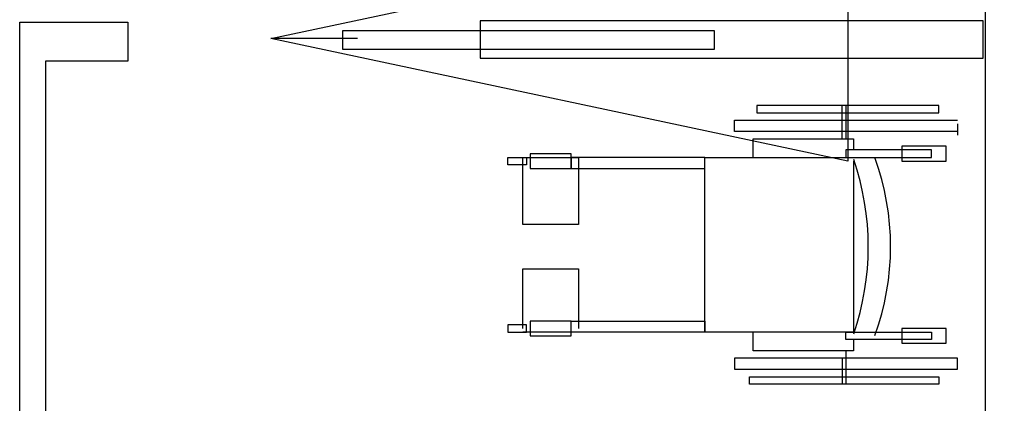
# Model space of a CAD drawing. Header units: millimetres. Extents: x -15 to 127, y -65 to 67.
# Tile 429 of 476: x 112.27 to 112.535, y 30.187 to 30.29. Entities that reach past the tile are written whole.
import ezdxf

# ---------------------------------------------------------------- set-up
doc = ezdxf.new("R2010")
doc.units = ezdxf.units.MM
doc.header["$MEASUREMENT"] = 0
doc.layers.add('Calque 5', color=7, linetype='Continuous')

msp = doc.modelspace()

# ---------------------------------------------------------------- linework, layer by layer
at = {"layer": 'Calque 5', "color": 0}
for p, q in [((112.36055, 30.28498), (112.33716, 30.28498)), ((112.36055, 30.28498), (112.33716, 30.28498)), ((112.51699, 30.26701), (112.46799, 30.26701)), ((112.46799, 30.26701), (112.46799, 30.26501)), ((112.51699, 30.26701), (112.46799, 30.26701)), ((112.46799, 30.26701), (112.46799, 30.26501)), ((112.49099, 30.25801), (112.49099, 30.26701)), ((112.49099, 30.25801), (112.49099, 30.26701)), ((112.49199, 30.26701), (112.49199, 30.25801)), ((112.49199, 30.26701), (112.49199, 30.25801)), ((112.51699, 30.26501), (112.51699, 30.26701)), ((112.51699, 30.26501), (112.51699, 30.26701)), ((112.46199, 30.26001), (112.46199, 30.26301)), ((112.46199, 30.26301), (112.52199, 30.26301)), ((112.46199, 30.26001), (112.46199, 30.26301)), ((112.46199, 30.26301), (112.52199, 30.26301)), ((112.46799, 30.26501), (112.51699, 30.26501)), ((112.46799, 30.26501), (112.51699, 30.26501)), ((112.52199, 30.26001), (112.46199, 30.26001)), ((112.52199, 30.26001), (112.46199, 30.26001)), ((112.52199, 30.26201), (112.52199, 30.25901)), ((112.52199, 30.26201), (112.52199, 30.25901)), ((112.46699, 30.25301), (112.46699, 30.25801)), ((112.46699, 30.25801), (112.49399, 30.25801)), ((112.46699, 30.25301), (112.46699, 30.25801)), ((112.46699, 30.25801), (112.49399, 30.25801)), ((112.49399, 30.25801), (112.49399, 30.25501)), ((112.49399, 30.25801), (112.49399, 30.25501)), ((112.51499, 30.25501), (112.49199, 30.25501)), ((112.49199, 30.25501), (112.49199, 30.25301)), ((112.51499, 30.25501), (112.49199, 30.25501)), ((112.49199, 30.25501), (112.49199, 30.25301)), ((112.51899, 30.25601), (112.50699, 30.25601)), ((112.50699, 30.25601), (112.50699, 30.25201)), ((112.51899, 30.25601), (112.50699, 30.25601)), ((112.50699, 30.25601), (112.50699, 30.25201)), ((112.51499, 30.25301), (112.51499, 30.25501)), ((112.51499, 30.25301), (112.51499, 30.25501)), ((112.51899, 30.25201), (112.51899, 30.25601)), ((112.51899, 30.25201), (112.51899, 30.25601)), ((112.40099, 30.25101), (112.40099, 30.25301)), ((112.40099, 30.25301), (112.40599, 30.25301)), ((112.40099, 30.25101), (112.40099, 30.25301)), ((112.40099, 30.25301), (112.40599, 30.25301)), ((112.40499, 30.23501), (112.40499, 30.25301)), ((112.40499, 30.25301), (112.41999, 30.25301)), ((112.40499, 30.23501), (112.40499, 30.25301)), ((112.40499, 30.25301), (112.41999, 30.25301)), ((112.40599, 30.25301), (112.40599, 30.25101)), ((112.40599, 30.25301), (112.40599, 30.25101)), ((112.41799, 30.25401), (112.40699, 30.25401)), ((112.40699, 30.25401), (112.40699, 30.25001)), ((112.41799, 30.25401), (112.40699, 30.25401)), ((112.40699, 30.25401), (112.40699, 30.25001)), ((112.41799, 30.25001), (112.41799, 30.25401)), ((112.41799, 30.25001), (112.41799, 30.25401)), ((112.45399, 30.25301), (112.41799, 30.25301)), ((112.41799, 30.25301), (112.41799, 30.25001)), ((112.45399, 30.25301), (112.41799, 30.25301)), ((112.41799, 30.25301), (112.41799, 30.25001)), ((112.41999, 30.25301), (112.41999, 30.23501)), ((112.41999, 30.25301), (112.41999, 30.23501)), ((112.45399, 30.20601), (112.45399, 30.25301)), ((112.45399, 30.25301), (112.49399, 30.25301)), ((112.45399, 30.25001), (112.45399, 30.25301)), ((112.45399, 30.20601), (112.45399, 30.25301)), ((112.45399, 30.25301), (112.49399, 30.25301)), ((112.45399, 30.25001), (112.45399, 30.25301)), ((112.49199, 30.25301), (112.51499, 30.25301)), ((112.49199, 30.25301), (112.51499, 30.25301)), ((112.49399, 30.25201), (112.49399, 30.20601)), ((112.49399, 30.25201), (112.49399, 30.20601)), ((112.50699, 30.25201), (112.51899, 30.25201)), ((112.50699, 30.25201), (112.51899, 30.25201)), ((112.40599, 30.25101), (112.40099, 30.25101)), ((112.40599, 30.25101), (112.40099, 30.25101)), ((112.40699, 30.25001), (112.41799, 30.25001)), ((112.40699, 30.25001), (112.41799, 30.25001)), ((112.41799, 30.25001), (112.45399, 30.25001)), ((112.41799, 30.25001), (112.45399, 30.25001)), ((112.41999, 30.23501), (112.40499, 30.23501)), ((112.41999, 30.23501), (112.40499, 30.23501)), ((112.40499, 30.20701), (112.40499, 30.22301)), ((112.40499, 30.22301), (112.41999, 30.22301)), ((112.40499, 30.20701), (112.40499, 30.22301)), ((112.40499, 30.22301), (112.41999, 30.22301)), ((112.41999, 30.22301), (112.41999, 30.20701)), ((112.41999, 30.22301), (112.41999, 30.20701)), ((112.40599, 30.20801), (112.40099, 30.20801)), ((112.40099, 30.20801), (112.40099, 30.20601)), ((112.40599, 30.20801), (112.40099, 30.20801)), ((112.40099, 30.20801), (112.40099, 30.20601)), ((112.40599, 30.20601), (112.40599, 30.20801)), ((112.40599, 30.20601), (112.40599, 30.20801)), ((112.41799, 30.20901), (112.40699, 30.20901)), ((112.40699, 30.20901), (112.40699, 30.20501)), ((112.41799, 30.20901), (112.40699, 30.20901)), ((112.40699, 30.20901), (112.40699, 30.20501)), ((112.41799, 30.20601), (112.41799, 30.20901)), ((112.41799, 30.20901), (112.45399, 30.20901)), ((112.41799, 30.20501), (112.41799, 30.20901)), ((112.41799, 30.20601), (112.41799, 30.20901)), ((112.41799, 30.20901), (112.45399, 30.20901)), ((112.41799, 30.20501), (112.41799, 30.20901)), ((112.45399, 30.20901), (112.45399, 30.20601)), ((112.45399, 30.20901), (112.45399, 30.20601)), ((112.51899, 30.20701), (112.50699, 30.20701)), ((112.50699, 30.20701), (112.50699, 30.20301)), ((112.51899, 30.20701), (112.50699, 30.20701)), ((112.50699, 30.20701), (112.50699, 30.20301)), ((112.51899, 30.20301), (112.51899, 30.20701)), ((112.51899, 30.20301), (112.51899, 30.20701)), ((112.40099, 30.20601), (112.40599, 30.20601)), ((112.40099, 30.20601), (112.40599, 30.20601)), ((112.41999, 30.20601), (112.40499, 30.20601)), ((112.41999, 30.20601), (112.40499, 30.20601)), ((112.40699, 30.20501), (112.41799, 30.20501)), ((112.40699, 30.20501), (112.41799, 30.20501)), ((112.45399, 30.20601), (112.41799, 30.20601)), ((112.45399, 30.20601), (112.41799, 30.20601)), ((112.49399, 30.20601), (112.45399, 30.20601)), ((112.49399, 30.20601), (112.45399, 30.20601)), ((112.46699, 30.20101), (112.46699, 30.20601)), ((112.46699, 30.20101), (112.46699, 30.20601)), ((112.49199, 30.20601), (112.51499, 30.20601)), ((112.49199, 30.20401), (112.49199, 30.20601)), ((112.49199, 30.20601), (112.51499, 30.20601)), ((112.49199, 30.20401), (112.49199, 30.20601)), ((112.51499, 30.20601), (112.51499, 30.20401)), ((112.51499, 30.20601), (112.51499, 30.20401)), ((112.51499, 30.20401), (112.49199, 30.20401)), ((112.51499, 30.20401), (112.49199, 30.20401)), ((112.49399, 30.20401), (112.49399, 30.20101)), ((112.49399, 30.20401), (112.49399, 30.20101)), ((112.50699, 30.20301), (112.51899, 30.20301)), ((112.50699, 30.20301), (112.51899, 30.20301)), ((112.52199, 30.19901), (112.46199, 30.19901)), ((112.46199, 30.19901), (112.46199, 30.19601)), ((112.52199, 30.19901), (112.46199, 30.19901)), ((112.46199, 30.19901), (112.46199, 30.19601)), ((112.49399, 30.20101), (112.46699, 30.20101)), ((112.49399, 30.20101), (112.46699, 30.20101)), ((112.49099, 30.19901), (112.49099, 30.19201)), ((112.49099, 30.19901), (112.49099, 30.19201)), ((112.49199, 30.20101), (112.49199, 30.19201)), ((112.49199, 30.20101), (112.49199, 30.19201)), ((112.52199, 30.19601), (112.52199, 30.19901)), ((112.52199, 30.19601), (112.52199, 30.19901)), ((112.46199, 30.19601), (112.52199, 30.19601)), ((112.46199, 30.19601), (112.52199, 30.19601)), ((112.46599, 30.19201), (112.46599, 30.19401)), ((112.46599, 30.19401), (112.51699, 30.19401)), ((112.46599, 30.19201), (112.46599, 30.19401)), ((112.46599, 30.19401), (112.51699, 30.19401)), ((112.51699, 30.19401), (112.51699, 30.19201)), ((112.51699, 30.19401), (112.51699, 30.19201)), ((112.51699, 30.19201), (112.46599, 30.19201)), ((112.51699, 30.19201), (112.46599, 30.19201))]:
    msp.add_line(p, q, dxfattribs=at)
for points in [[(112.52953, 30.67934), (112.53953, 30.67934), (112.53953, 30.07538), (112.52953, 30.07538), (112.52953, 30.67934)], [(112.52953, 30.67934), (112.53953, 30.67934), (112.53953, 30.07538), (112.52953, 30.07538), (112.52953, 30.67934)], [(112.49244, 30.25197), (112.33716, 30.28498), (112.49244, 30.31799), (112.49244, 30.25197)], [(112.49244, 30.25197), (112.33716, 30.28498), (112.49244, 30.31799), (112.49244, 30.25197)], [(112.29872, 30.27886), (112.27657, 30.27886), (112.27657, 30.0551), (112.2696, 30.0551), (112.2696, 30.28941), (112.29872, 30.28941), (112.29872, 30.27886)], [(112.29872, 30.27886), (112.27657, 30.27886), (112.27657, 30.0551), (112.2696, 30.0551), (112.2696, 30.28941), (112.29872, 30.28941), (112.29872, 30.27886)], [(112.39355, 30.27972), (112.52892, 30.27972), (112.52892, 30.28972), (112.39355, 30.28972), (112.39355, 30.27972)], [(112.39355, 30.27972), (112.52892, 30.27972), (112.52892, 30.28972), (112.39355, 30.28972), (112.39355, 30.27972)], [(112.45655, 30.28204), (112.35655, 30.28204), (112.35655, 30.28718), (112.45655, 30.28718), (112.45655, 30.28204)], [(112.45655, 30.28204), (112.35655, 30.28204), (112.35655, 30.28718), (112.45655, 30.28718), (112.45655, 30.28204)]]:
    msp.add_lwpolyline(points, dxfattribs=at)
for centre, radius, start, end in [((112.42599, 30.22901), 0.072, 341, 19), ((112.42599, 30.22901), 0.072, 341, 19), ((112.43399, 30.22901), 0.07, 340, 20), ((112.43399, 30.22901), 0.07, 340, 20)]:
    msp.add_arc(centre, radius, start, end, dxfattribs=at)

doc.saveas('drawing.dxf')
